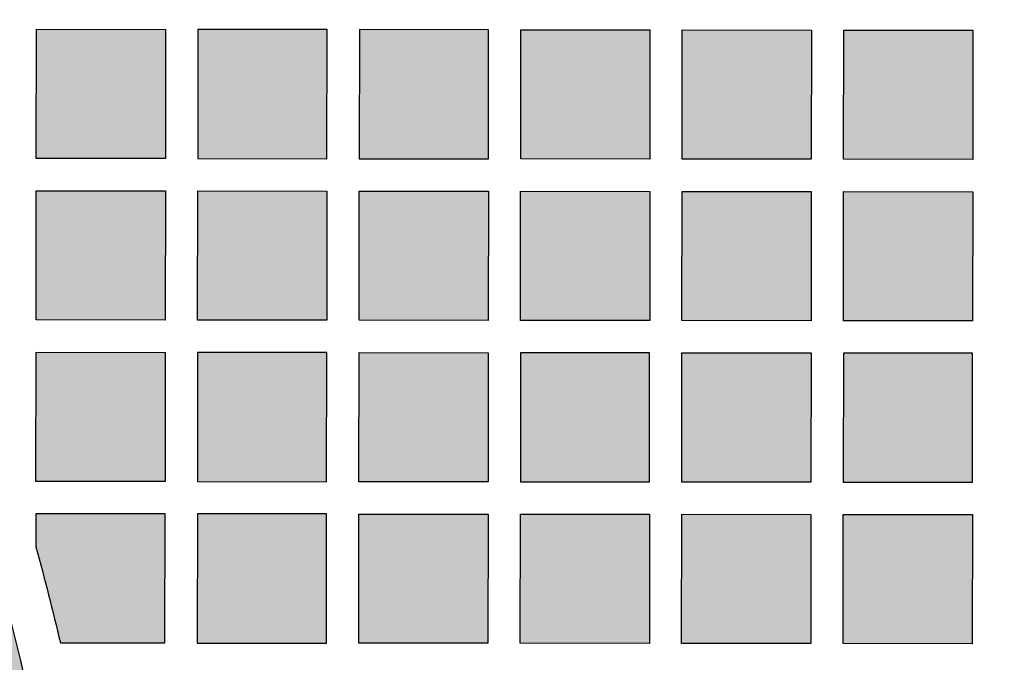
# Model space of a CAD drawing. Header units: millimetres. Extents: x -3873 to -97, y 912 to 4165.
# Tile 498 of 656: x -1400 to -1309, y 2968 to 3028. Entities that reach past the tile are written whole.
import ezdxf

# ---------------------------------------------------------------- set-up
doc = ezdxf.new("R2010")
doc.units = ezdxf.units.MM
doc.layers.add('pattern', color=7, linetype='Continuous', true_color=0x000000)

msp = doc.modelspace()

# ---------------------------------------------------------------- hatches: boundary and pattern name
at = {"layer": 'pattern'}
for points in [[(-1459.376, 3064.29), (-1458.047, 3064.119), (-1456.719, 3063.91), (-1455.394, 3063.663), (-1454.075, 3063.378), (-1452.761, 3063.056), (-1451.456, 3062.697), (-1450.161, 3062.3), (-1448.877, 3061.867), (-1447.605, 3061.397), (-1446.348, 3060.892), (-1445.107, 3060.352), (-1443.882, 3059.778), (-1442.677, 3059.171), (-1441.491, 3058.531), (-1440.327, 3057.859), (-1439.185, 3057.157), (-1436.495, 3053.165), (-1433.872, 3049.114), (-1431.318, 3045.006), (-1428.835, 3040.841), (-1426.425, 3036.622), (-1424.088, 3032.351), (-1421.828, 3028.03), (-1419.645, 3023.661), (-1417.541, 3019.246), (-1415.517, 3014.786), (-1413.575, 3010.285), (-1411.716, 3005.745), (-1409.94, 3001.167), (-1408.251, 2996.554), (-1406.647, 2991.909), (-1405.13, 2987.233), (-1403.702, 2982.53), (-1402.362, 2977.802), (-1401.111, 2973.051), (-1399.95, 2968.281), (-1398.88, 2963.492), (-1397.9, 2958.689), (-1397.011, 2953.873), (-1396.213, 2949.048), (-1395.507, 2944.215), (-1394.891, 2939.377), (-1394.366, 2934.537), (-1393.932, 2929.698), (-1393.589, 2924.862), (-1393.335, 2920.03), (-1393.171, 2915.207), (-1393.096, 2910.394), (-1405.096, 2910.406), (-1405.183, 2915.513), (-1405.375, 2920.633), (-1405.673, 2925.764), (-1406.077, 2930.902), (-1406.589, 2936.044), (-1407.208, 2941.187), (-1407.936, 2946.327), (-1408.772, 2951.461), (-1409.716, 2956.585), (-1410.768, 2961.696), (-1411.928, 2966.791), (-1413.196, 2971.865), (-1414.572, 2976.917), (-1416.053, 2981.942), (-1417.64, 2986.937), (-1419.332, 2991.899), (-1421.128, 2996.825), (-1423.026, 3001.71), (-1425.025, 3006.553), (-1427.124, 3011.349), (-1429.32, 3016.096), (-1431.613, 3020.792), (-1434, 3025.432), (-1436.48, 3030.014), (-1439.05, 3034.536), (-1441.708, 3038.995), (-1444.452, 3043.388), (-1447.28, 3047.714), (-1450.189, 3051.968), (-1453.176, 3056.151), (-1456.239, 3060.258)], [(-1386.486, 3014.986), (-1398.486, 3014.998), (-1398.474, 3026.998), (-1386.475, 3026.986)], [(-1371.486, 3014.972), (-1371.474, 3026.972), (-1383.474, 3026.983), (-1383.486, 3014.983)], [(-1356.486, 3014.958), (-1356.475, 3026.958), (-1368.474, 3026.969), (-1368.486, 3014.969)], [(-1341.474, 3026.943), (-1341.486, 3014.943), (-1353.486, 3014.955), (-1353.474, 3026.955)], [(-1338.474, 3026.94), (-1326.475, 3026.929), (-1326.486, 3014.929), (-1338.486, 3014.94)], [(-1311.475, 3026.915), (-1311.486, 3014.915), (-1323.486, 3014.926), (-1323.474, 3026.926)], [(-1386.5, 2999.986), (-1398.5, 2999.998), (-1398.489, 3011.997), (-1386.489, 3011.986)], [(-1371.5, 2999.972), (-1383.5, 2999.983), (-1383.489, 3011.983), (-1371.489, 3011.972)], [(-1356.5, 2999.958), (-1368.5, 2999.969), (-1368.489, 3011.969), (-1356.489, 3011.957)], [(-1341.5, 2999.943), (-1353.5, 2999.955), (-1353.489, 3011.954), (-1341.489, 3011.943)], [(-1338.489, 3011.94), (-1326.489, 3011.929), (-1326.5, 2999.929), (-1338.5, 2999.941)], [(-1311.489, 3011.914), (-1311.5, 2999.915), (-1323.5, 2999.926), (-1323.489, 3011.926)], [(-1386.515, 2984.986), (-1398.514, 2984.998), (-1398.503, 2996.997), (-1386.503, 2996.986)], [(-1371.514, 2984.972), (-1371.503, 2996.972), (-1383.503, 2996.983), (-1383.514, 2984.983)], [(-1368.514, 2984.969), (-1368.503, 2996.969), (-1356.503, 2996.957), (-1356.515, 2984.958)], [(-1341.514, 2984.943), (-1341.503, 2996.943), (-1353.503, 2996.955), (-1353.514, 2984.955)], [(-1326.503, 2996.929), (-1326.515, 2984.929), (-1338.514, 2984.941), (-1338.503, 2996.94)], [(-1323.503, 2996.926), (-1323.514, 2984.926), (-1311.515, 2984.915), (-1311.503, 2996.915)], [(-1396.244, 2969.996), (-1386.529, 2969.986), (-1386.518, 2981.986), (-1398.517, 2981.997), (-1398.52, 2978.918)], [(-1371.517, 2981.972), (-1383.517, 2981.983), (-1383.529, 2969.983), (-1371.529, 2969.972)], [(-1356.529, 2969.958), (-1368.529, 2969.969), (-1368.517, 2981.969), (-1356.518, 2981.957)], [(-1341.529, 2969.943), (-1353.529, 2969.955), (-1353.517, 2981.955), (-1341.517, 2981.943)], [(-1326.529, 2969.929), (-1338.529, 2969.941), (-1338.517, 2981.94), (-1326.517, 2981.929)], [(-1311.518, 2981.915), (-1311.529, 2969.915), (-1323.529, 2969.926), (-1323.517, 2981.926)]]:
    msp.add_hatch(color=256, dxfattribs=at).paths.add_polyline_path(points, flags=0)

# ---------------------------------------------------------------- linework, layer by layer
for points in [[(-1386.486, 3014.986), (-1398.486, 3014.998), (-1398.474, 3026.998), (-1386.475, 3026.986)], [(-1371.486, 3014.972), (-1371.474, 3026.972), (-1383.474, 3026.983), (-1383.486, 3014.983)], [(-1356.486, 3014.958), (-1356.475, 3026.958), (-1368.474, 3026.969), (-1368.486, 3014.969)], [(-1341.474, 3026.943), (-1341.486, 3014.943), (-1353.486, 3014.955), (-1353.474, 3026.955)], [(-1338.474, 3026.94), (-1326.475, 3026.929), (-1326.486, 3014.929), (-1338.486, 3014.94)], [(-1311.475, 3026.915), (-1311.486, 3014.915), (-1323.486, 3014.926), (-1323.474, 3026.926)], [(-1386.5, 2999.986), (-1398.5, 2999.998), (-1398.489, 3011.997), (-1386.489, 3011.986)], [(-1371.5, 2999.972), (-1383.5, 2999.983), (-1383.489, 3011.983), (-1371.489, 3011.972)], [(-1356.5, 2999.958), (-1368.5, 2999.969), (-1368.489, 3011.969), (-1356.489, 3011.957)], [(-1341.5, 2999.943), (-1353.5, 2999.955), (-1353.489, 3011.954), (-1341.489, 3011.943)], [(-1338.489, 3011.94), (-1326.489, 3011.929), (-1326.5, 2999.929), (-1338.5, 2999.941)], [(-1311.489, 3011.914), (-1311.5, 2999.915), (-1323.5, 2999.926), (-1323.489, 3011.926)], [(-1386.515, 2984.986), (-1398.514, 2984.998), (-1398.503, 2996.997), (-1386.503, 2996.986)], [(-1371.514, 2984.972), (-1371.503, 2996.972), (-1383.503, 2996.983), (-1383.514, 2984.983)], [(-1368.514, 2984.969), (-1368.503, 2996.969), (-1356.503, 2996.957), (-1356.515, 2984.958)], [(-1341.514, 2984.943), (-1341.503, 2996.943), (-1353.503, 2996.955), (-1353.514, 2984.955)], [(-1326.503, 2996.929), (-1326.515, 2984.929), (-1338.514, 2984.941), (-1338.503, 2996.94)], [(-1323.503, 2996.926), (-1323.514, 2984.926), (-1311.515, 2984.915), (-1311.503, 2996.915)], [(-1371.517, 2981.972), (-1383.517, 2981.983), (-1383.529, 2969.983), (-1371.529, 2969.972)], [(-1356.529, 2969.958), (-1368.529, 2969.969), (-1368.517, 2981.969), (-1356.518, 2981.957)], [(-1341.529, 2969.943), (-1353.529, 2969.955), (-1353.517, 2981.955), (-1341.517, 2981.943)], [(-1326.529, 2969.929), (-1338.529, 2969.941), (-1338.517, 2981.94), (-1326.517, 2981.929)], [(-1311.518, 2981.915), (-1311.529, 2969.915), (-1323.529, 2969.926), (-1323.517, 2981.926)]]:
    msp.add_lwpolyline(points, close=True, dxfattribs=at)
msp.add_lwpolyline([(-1396.244, 2969.996), (-1386.529, 2969.986), (-1386.518, 2981.986), (-1398.517, 2981.997), (-1398.52, 2978.918)], dxfattribs=at)
at = {"layer": 'pattern', "extrusion": (0, 0, -1)}
for centre, radius, start, end in [((1654.828, 2908.888), 387.7, 139.331, 179.79511), ((1655.18, 2908.708), 262.09, 145.50001, 179.63142), ((1655.18, 2908.708), 266.09, 164.70082, 166.68373)]:
    msp.add_arc(centre, radius, start, end, dxfattribs=at)
at = {"layer": 'pattern'}
msp.add_arc((-1654.828, 2908.888), 375.7, 0.21317, 35.79373, dxfattribs=at)

doc.saveas('drawing.dxf')
